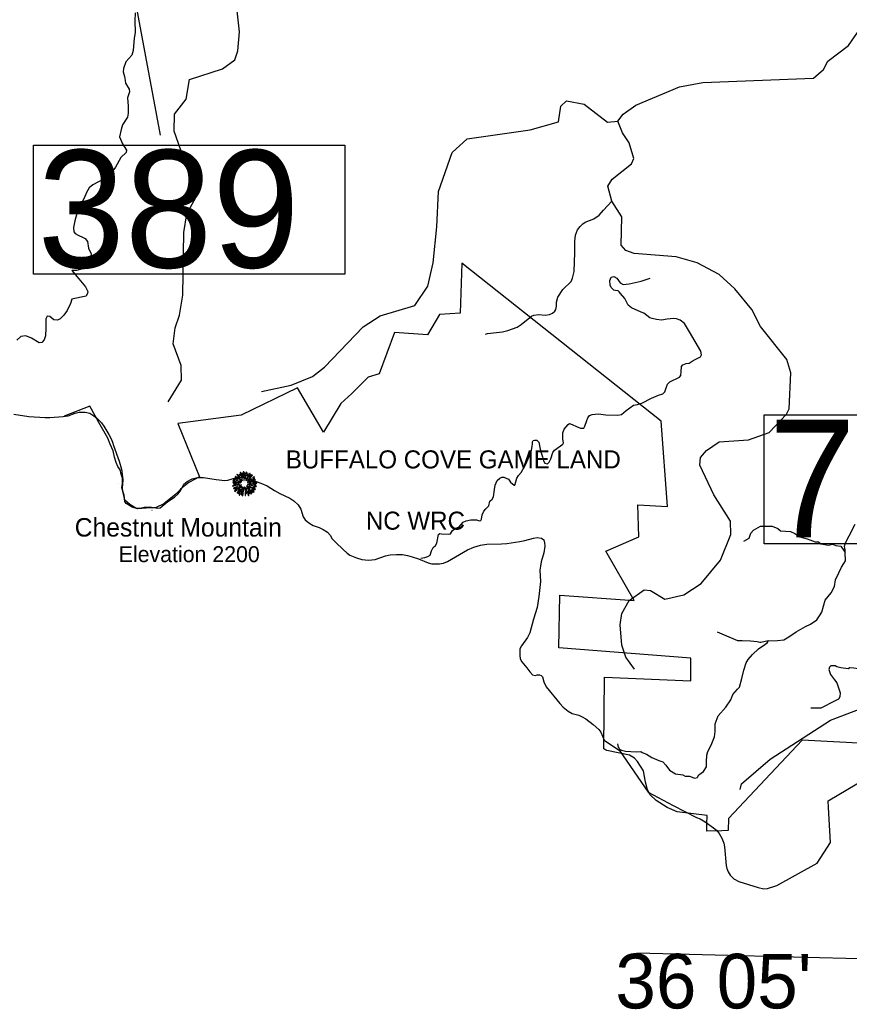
# Model space of a CAD drawing. Extents: x 1248089 to 1457196, y 820910 to 988753.
# Drawn here: x 1262004 to 1271893, y 857665 to 869456 of the extents above; entities that cross this region are included whole.
import ezdxf

# ---------------------------------------------------------------- set-up
doc = ezdxf.new("R2010")
doc.units = 0
for name, color, linetype in [('Exist Boundary Land Use Gamelands State NC Wildlife Resources Commission', 7, 'Continuous'), ('Exist Boundary Land Use Gamelands State NC Wildlife Resources Commission Label', 7, 'Continuous'), ('Exist Boundary Political CountyLine', 7, 'Continuous'), ('Exist Geographical Mountain Summit CELL', 7, 'Continuous'), ('Exist Geographical Mountain Summit Elevation Number Label', 7, 'Continuous'), ('Exist Geographical Mountain Summit Label', 7, 'Continuous'), ('Exist Hydrographic Creek Single Shore', 7, 'Continuous'), ('Exist Hydrographic Misc Water Feature', 7, 'Continuous'), ('Exist Road Non-System Type 51', 7, 'Continuous'), ('Exist Road Secondary Structure Standard Bridge Number Label', 7, 'Continuous'), ('Map Preparation Longitude Latitude Label', 7, 'Continuous'), ('Map Preparation Longitude Latitude Lines', 7, 'Continuous')]:
    doc.layers.add(name, color=color, linetype=linetype)

msp = doc.modelspace()

# ---------------------------------------------------------------- linework, layer by layer
at = {"layer": 'Exist Boundary Land Use Gamelands State NC Wildlife Resources Commission'}
for points in [[(1272454, 860811), (1271331, 860870), (1270455, 859940), (1270450, 859795), (1270375, 859793), (1270195, 859787), (1270197, 859869), (1270200, 859975), (1269840, 860018), (1269723, 860071), (1269591, 860152), (1269518, 860221), (1269486, 860280), (1269463, 860372), (1269442, 860506), (1269369, 860617), (1269333, 860657), (1269275, 860691), (1269004, 860747), (1268981, 860762), (1268969, 860770), (1268969, 860776), (1268977, 861622), (1270004, 861579), (1270004, 861848), (1268429, 861971), (1268442, 862600), (1269327, 862536), (1268991, 863124), (1269383, 863296), (1269372, 863678), (1269727, 863656), (1269649, 864674), (1267276, 866556), (1267253, 865959), (1267007, 865945), (1266865, 865701), (1266472, 865728), (1266287, 865239), (1266159, 865197), (1265961, 865003), (1265830, 864884), (1265626, 864540), (1265317, 865070), (1264643, 864744), (1263887, 864644), (1264148, 864008), (1264020, 863942), (1263921, 863861), (1263912, 863852), (1263865, 863803), (1263722, 863689), (1263630, 863643), (1263608, 863642)], [(1263608, 863642), (1263512, 863638), (1263408, 863628), (1263344, 863648), (1263274, 863692), (1263258, 863715), (1263248, 863790), (1263232, 863840), (1263220, 863877), (1263227, 863929), (1263229, 863995), (1263207, 864055), (1263203, 864084), (1263191, 864107), (1263172, 864133), (1263153, 864181), (1263134, 864244), (1263117, 864319), (1263082, 864398), (1263053, 864469), (1262945, 864656), (1262902, 864735), (1262841, 864851), (1262532, 864731)]]:
    msp.add_lwpolyline(points, dxfattribs=at)
at = {"layer": 'Exist Boundary Political CountyLine'}
for points in [[(1261933, 864755), (1262111, 864730), (1262306, 864718), (1262362, 864718), (1262523, 864728), (1262580, 864738), (1262663, 864767), (1262714, 864779), (1262783, 864782), (1262839, 864767), (1262886, 864738), (1262918, 864711), (1262977, 864652), (1263006, 864613), (1263064, 864514), (1263092, 864464), (1263110, 864421), (1263123, 864383), (1263189, 864195), (1263215, 864102), (1263226, 864040), (1263231, 863972), (1263225, 863873), (1263229, 863838), (1263248, 863752), (1263255, 863734), (1263316, 863683), (1263389, 863642), (1263440, 863637), (1263488, 863649), (1263550, 863653), (1263649, 863636), (1263678, 863640), (1263770, 863715), (1263850, 863768), (1263893, 863808), (1263924, 863852), (1263958, 863923), (1263999, 863956), (1264059, 863984), (1264124, 864001), (1264194, 864002), (1264345, 863976), (1264448, 863967), (1264483, 863971), (1264576, 863997), (1264629, 864004), (1264683, 864001), (1264734, 863987), (1264879, 863936), (1264952, 863904), (1265041, 863847), (1265103, 863813), (1265223, 863754), (1265273, 863724), (1265322, 863678), (1265353, 863626), (1265381, 863535), (1265407, 863498), (1265451, 863460), (1265500, 863430), (1265574, 863404), (1265621, 863382), (1265671, 863349), (1265704, 863316), (1265729, 863272), (1265772, 863228), (1265858, 863143), (1265906, 863100), (1265938, 863078), (1266018, 863043), (1266084, 863026), (1266161, 863018), (1266241, 863026), (1266364, 863067), (1266421, 863080), (1266494, 863085), (1266566, 863083), (1266625, 863074), (1266684, 863058), (1266757, 863034), (1266872, 862986), (1266917, 862972), (1266992, 862971)], [(1266992, 862971), (1267008, 862972), (1267055, 862981), (1267102, 863000), (1267343, 863139), (1267419, 863171), (1267498, 863194), (1267574, 863207), (1267748, 863210), (1267810, 863214), (1267967, 863238), (1268024, 863250), (1268127, 863279), (1268174, 863287), (1268224, 863280), (1268251, 863258), (1268261, 863224), (1268262, 863185), (1268250, 863103), (1268221, 862995), (1268211, 862945), (1268206, 862897), (1268213, 862764), (1268193, 862582), (1268173, 862454), (1268130, 862315), (1268084, 862151), (1268058, 862097), (1267984, 861997), (1267966, 861962), (1267964, 861884), (1267971, 861839), (1267989, 861804), (1268048, 861735), (1268083, 861686), (1268118, 861649), (1268153, 861643), (1268174, 861649), (1268200, 861650), (1268221, 861644), (1268235, 861626), (1268251, 861568), (1268280, 861508), (1268441, 861307), (1268482, 861264), (1268540, 861218), (1268589, 861191), (1268670, 861169), (1268709, 861151), (1268753, 861124), (1268842, 861058), (1268908, 860997), (1268932, 860966), (1268971, 860871), (1269152, 860748), (1269497, 860251), (1269795, 860092), (1270072, 859952), (1270117, 859933), (1270176, 859898), (1270275, 859828), (1270310, 859799), (1270344, 859758), (1270375, 859702), (1270397, 859643), (1270406, 859599), (1270426, 859377), (1270434, 859341), (1270450, 859301), (1270472, 859264), (1270518, 859218), (1270575, 859188), (1270807, 859114), (1270874, 859100), (1270920, 859102), (1271031, 859140), (1271510, 859407), (1271670, 859651), (1271644, 860069), (1271641, 860147), (1272431, 860618)]]:
    msp.add_lwpolyline(points, dxfattribs=at)
at = {"layer": 'Exist Geographical Mountain Summit CELL'}
for points in [[(1264592, 864036), (1264628, 863999), (1264631, 864002), (1264596, 864041)], [(1264619, 864038), (1264635, 864016), (1264637, 864018), (1264623, 864042)], [(1264630, 864060), (1264656, 863993), (1264659, 863994), (1264635, 864062)], [(1264664, 864008), (1264667, 864008), (1264657, 864056), (1264653, 864055)], [(1264669, 864069), (1264673, 864017), (1264676, 864018), (1264675, 864070)], [(1264685, 864015), (1264689, 864015), (1264692, 864062), (1264687, 864062)], [(1264697, 863987), (1264712, 864064), (1264706, 864065), (1264693, 863987)], [(1264700, 863965), (1264703, 863963), (1264752, 864048), (1264746, 864051)], [(1264714, 864022), (1264718, 864021), (1264727, 864048), (1264723, 864049)], [(1264721, 863966), (1264723, 863964), (1264779, 864028), (1264775, 864033)], [(1264758, 864038), (1264737, 864004), (1264740, 864003), (1264763, 864035)], [(1264542, 863904), (1264543, 863899), (1264579, 863909), (1264577, 863913)], [(1264543, 863942), (1264615, 863935), (1264615, 863938), (1264543, 863947)], [(1264546, 863963), (1264587, 863953), (1264588, 863956), (1264547, 863967)], [(1264548, 863982), (1264571, 863973), (1264572, 863976), (1264550, 863987)], [(1264555, 863924), (1264585, 863926), (1264585, 863929), (1264554, 863929)], [(1264570, 863993), (1264596, 863976), (1264598, 863979), (1264573, 863997)], [(1264571, 864012), (1264611, 863981), (1264613, 863983), (1264575, 864016)], [(1264587, 863965), (1264617, 863953), (1264619, 863955), (1264589, 863969)], [(1264587, 863915), (1264588, 863910), (1264622, 863919), (1264621, 863922)], [(1264600, 864009), (1264632, 863980), (1264635, 863982), (1264603, 864014)], [(1264615, 863901), (1264617, 863896), (1264646, 863911), (1264645, 863915)], [(1264623, 863970), (1264648, 863951), (1264651, 863954), (1264626, 863974)], [(1264624, 863941), (1264641, 863938), (1264641, 863941), (1264624, 863945)], [(1264643, 863983), (1264657, 863967), (1264659, 863969), (1264646, 863986)], [(1264674, 863996), (1264676, 863967), (1264678, 863967), (1264678, 863996)], [(1264718, 863946), (1264720, 863944), (1264768, 863980), (1264765, 863984)], [(1264719, 863917), (1264780, 863905), (1264781, 863909), (1264720, 863921)], [(1264734, 863931), (1264734, 863928), (1264764, 863928), (1264765, 863933)], [(1264735, 863943), (1264736, 863941), (1264814, 863970), (1264812, 863975)], [(1264779, 863971), (1264806, 863986), (1264804, 863991), (1264777, 863974)], [(1264777, 863930), (1264829, 863933), (1264830, 863938), (1264777, 863933)], [(1264779, 863994), (1264781, 863992), (1264804, 864008), (1264800, 864012)], [(1264781, 863943), (1264817, 863950), (1264816, 863955), (1264779, 863946)], [(1264792, 863918), (1264818, 863915), (1264818, 863920), (1264792, 863921)], [(1264796, 863900), (1264824, 863893), (1264825, 863899), (1264797, 863905)], [(1264551, 863876), (1264554, 863872), (1264599, 863891), (1264598, 863896)], [(1264563, 863839), (1264566, 863835), (1264594, 863857), (1264591, 863860)], [(1264569, 863860), (1264598, 863877), (1264596, 863881), (1264567, 863865)], [(1264594, 863820), (1264596, 863817), (1264637, 863865), (1264634, 863867)], [(1264609, 863851), (1264628, 863869), (1264625, 863872), (1264604, 863854)], [(1264605, 863870), (1264608, 863866), (1264643, 863894), (1264641, 863897)], [(1264634, 863851), (1264608, 863812), (1264612, 863809), (1264638, 863849)], [(1264619, 863793), (1264623, 863790), (1264634, 863814), (1264631, 863817)], [(1264637, 863830), (1264641, 863828), (1264668, 863886), (1264665, 863887)], [(1264644, 863879), (1264647, 863876), (1264657, 863893), (1264655, 863894)], [(1264648, 863794), (1264660, 863837), (1264657, 863838), (1264644, 863795)], [(1264658, 863784), (1264663, 863783), (1264676, 863873), (1264672, 863873)], [(1264684, 863888), (1264688, 863851), (1264692, 863851), (1264687, 863889)], [(1264690, 863830), (1264693, 863787), (1264697, 863788), (1264694, 863830)], [(1264700, 863879), (1264708, 863850), (1264712, 863851), (1264702, 863881)], [(1264709, 863813), (1264704, 863843), (1264701, 863843), (1264705, 863812)], [(1264708, 863900), (1264747, 863865), (1264749, 863869), (1264710, 863902)], [(1264714, 863877), (1264765, 863802), (1264768, 863805), (1264717, 863878)], [(1264714, 863834), (1264732, 863785), (1264736, 863786), (1264717, 863835)], [(1264725, 863840), (1264741, 863811), (1264745, 863813), (1264728, 863842)], [(1264733, 863897), (1264811, 863859), (1264813, 863865), (1264735, 863900)], [(1264747, 863851), (1264777, 863822), (1264780, 863825), (1264749, 863854)], [(1264763, 863852), (1264794, 863826), (1264797, 863830), (1264765, 863855)], [(1264772, 863863), (1264797, 863850), (1264800, 863854), (1264775, 863867)], [(1264786, 863887), (1264808, 863879), (1264809, 863883), (1264788, 863890)]]:
    msp.add_lwpolyline(points, close=True, dxfattribs=at)
at = {"layer": 'Exist Hydrographic Creek Single Shore'}
msp.add_lwpolyline([(1270591, 860284), (1270609, 860352), (1270950, 860644), (1271670, 861109), (1272285, 861343)], dxfattribs=at)
at = {"layer": 'Exist Hydrographic Misc Water Feature'}
for points in [[(1263775, 864904), (1263931, 865161), (1263927, 865335), (1263833, 865596), (1263855, 865786), (1263909, 865936), (1263948, 866175), (1263958, 866920), (1263997, 867142), (1264101, 867340), (1264106, 867514), (1264028, 867759), (1263923, 867902), (1263846, 868130), (1263850, 868330), (1263988, 868511), (1264027, 868744), (1264422, 868873), (1264567, 868979), (1264603, 869086), (1264625, 869313), (1264584, 869671)], [(1269135, 868250), (1269196, 868331), (1269348, 868437), (1269871, 868659), (1270147, 868710), (1271466, 868762), (1271586, 868865), (1271638, 868965), (1271884, 869151), (1272057, 869397), (1272243, 869501), (1272292, 869576)], [(1264887, 865027), (1265239, 865102), (1265492, 865205), (1265636, 865317), (1266098, 865797), (1266302, 865927), (1266713, 866050), (1266869, 866280), (1266934, 866561), (1266978, 866987), (1266997, 867410), (1267158, 867873), (1267337, 868037), (1268090, 868143), (1268426, 868242), (1268456, 868425), (1268524, 868489), (1268732, 868452), (1269010, 868237), (1269135, 868250)], [(1269334, 861717), (1269229, 861860), (1269182, 862002), (1269163, 862246), (1269183, 862380), (1269270, 862536), (1269448, 862664), (1269523, 862655), (1269696, 862550), (1269922, 862602), (1270126, 862739), (1270358, 863016), (1270482, 863322), (1270478, 863480), (1270277, 863796), (1270110, 864150), (1270121, 864239), (1270190, 864323), (1270342, 864428), (1270693, 864451), (1270937, 864538), (1271143, 864757), (1271178, 864822), (1271196, 865248), (1271150, 865407), (1270835, 865800), (1270731, 866003), (1270529, 866250), (1270341, 866421), (1270078, 866561), (1269829, 866631), (1269330, 866671), (1269231, 866706), (1269174, 866772), (1269182, 867107), (1269064, 867293), (1269015, 867474), (1269068, 867556), (1269298, 867738), (1269325, 867803), (1269271, 867988), (1269190, 868108), (1269135, 868250)], [(1267556, 865708), (1267581, 865719), (1267761, 865737), (1267822, 865755), (1267935, 865795), (1267983, 865825), (1268106, 865923), (1268134, 865938), (1268194, 865944), (1268266, 865937), (1268319, 865943), (1268355, 865962), (1268382, 865985), (1268394, 866005), (1268403, 866045), (1268404, 866093), (1268418, 866149), (1268480, 866243), (1268576, 866339), (1268593, 866379), (1268615, 866458), (1268623, 866682), (1268620, 866818), (1268630, 866890), (1268655, 866954), (1268684, 866993), (1268717, 867024), (1268746, 867043), (1268847, 867083), (1268910, 867129), (1268963, 867188), (1269064, 867293)]]:
    msp.add_lwpolyline(points, dxfattribs=at)
at = {"layer": 'Exist Road Non-System Type 51'}
msp.add_line((1263178, 863931), (1263178, 863931), dxfattribs=at)
for points in [[(1263379, 869539), (1263376, 869442), (1263381, 869306), (1263367, 869239), (1263356, 869089), (1263340, 869036), (1263268, 868955), (1263240, 868874), (1263236, 868835), (1263252, 868780), (1263259, 868731), (1263266, 868701), (1263310, 868628), (1263312, 868598), (1263287, 868528), (1263289, 868528), (1263296, 868428), (1263296, 868345), (1263289, 868294), (1263227, 868204), (1263211, 868149), (1263194, 868063), (1263229, 867979), (1263275, 867901), (1263273, 867873), (1263208, 867816), (1263146, 867698), (1263088, 867624), (1263019, 867564), (1262874, 867488), (1262831, 867455), (1262801, 867399), (1262773, 867332), (1262727, 867247), (1262688, 867159), (1262674, 867106), (1262660, 867060)], [(1262660, 867060), (1262653, 867019), (1262644, 866980), (1262647, 866931), (1262665, 866910), (1262702, 866890), (1262759, 866862), (1262782, 866848), (1262810, 866813), (1262824, 866734), (1262854, 866667), (1262849, 866621), (1262833, 866559), (1262792, 866515), (1262741, 866483), (1262681, 866467), (1262626, 866469)], [(1262626, 866469), (1262709, 866370), (1262787, 866273), (1262815, 866220), (1262812, 866199), (1262796, 866163), (1262734, 866149), (1262626, 866126), (1262607, 866075), (1262568, 865990), (1262530, 865938), (1262484, 865892), (1262452, 865876), (1262412, 865882), (1262364, 865922), (1262332, 865924), (1262316, 865894), (1262313, 865783), (1262311, 865689), (1262293, 865643), (1262267, 865610), (1262235, 865606), (1262143, 865661), (1262076, 865689), (1262016, 865682), (1261970, 865638)], [(1269948, 865360), (1269985, 865366), (1270021, 865388), (1270056, 865408), (1270118, 865438), (1270133, 865463), (1270123, 865509), (1270056, 865622), (1269990, 865737), (1269928, 865835), (1269878, 865878), (1269835, 865893), (1269800, 865895), (1269722, 865888), (1269654, 865878), (1269594, 865883), (1269544, 865895), (1269516, 865903), (1269444, 865960), (1269414, 865973), (1269298, 866023), (1269258, 866056), (1269218, 866134), (1269165, 866194), (1269151, 866215), (1269138, 866228), (1269106, 866230), (1269088, 866235), (1269056, 866265), (1269041, 866295), (1269038, 866351), (1269053, 866391), (1269086, 866398), (1269123, 866378), (1269163, 866323), (1269196, 866300), (1269271, 866308), (1269339, 866325), (1269414, 866340), (1269520, 866376)], [(1266785, 863040), (1266832, 863048), (1266870, 863060), (1266895, 863078), (1266913, 863128), (1266933, 863168), (1266960, 863191), (1266975, 863218), (1266995, 863324), (1267010, 863334), (1267030, 863331), (1267116, 863326), (1267138, 863331), (1267163, 863371), (1267201, 863399), (1267241, 863414), (1267289, 863469), (1267326, 863487), (1267382, 863499), (1267449, 863499), (1267484, 863487), (1267499, 863489), (1267507, 863507), (1267517, 863555), (1267537, 863602), (1267560, 863630), (1267595, 863665), (1267610, 863720), (1267637, 863743), (1267650, 863771), (1267663, 863858), (1267672, 863910), (1267697, 863965), (1267727, 863992), (1267752, 864005), (1267775, 864005), (1267830, 863980), (1267855, 863947), (1267898, 863912), (1267905, 863912), (1267920, 863952), (1267930, 863995), (1267948, 864025), (1267983, 864063), (1268038, 864161), (1268078, 864251), (1268106, 864326), (1268114, 864371), (1268116, 864402), (1268116, 864427), (1268124, 864442), (1268139, 864447), (1268169, 864447), (1268194, 864424), (1268209, 864341), (1268219, 864294), (1268237, 864248), (1268249, 864201), (1268264, 864171), (1268294, 864166), (1268317, 864183), (1268337, 864223), (1268359, 864301), (1268380, 864326), (1268477, 864397), (1268487, 864416), (1268479, 864458), (1268477, 864536), (1268494, 864576), (1268542, 864634), (1268557, 864646), (1268589, 864634), (1268642, 864609), (1268690, 864591), (1268727, 864591), (1268742, 864614), (1268765, 864682), (1268778, 864712), (1268795, 864739), (1268828, 864752), (1268898, 864759), (1268993, 864749), (1269134, 864744), (1269176, 864754), (1269232, 864800), (1269322, 864865), (1269367, 864870), (1269422, 864887), (1269535, 864948), (1269619, 864982), (1269672, 865000), (1269694, 865022), (1269707, 865058), (1269725, 865113), (1269755, 865140), (1269870, 865198), (1269885, 865217), (1269888, 865265), (1269893, 865325), (1269908, 865345), (1269948, 865360)], [(1263778, 863723), (1263770, 863715), (1263766, 863713)], [(1263582, 863609), (1263581, 863609), (1263580, 863609)], [(1271849, 863225), (1271891, 863305), (1271964, 863446)], [(1270638, 863242), (1270698, 863280), (1270720, 863340), (1270751, 863375), (1270836, 863423), (1270861, 863423), (1270941, 863420), (1270974, 863420), (1271042, 863393), (1271072, 863365), (1271192, 863358), (1271245, 863335), (1271302, 863295), (1271390, 863270), (1271486, 863235), (1271526, 863235), (1271553, 863212), (1271646, 863197), (1271694, 863207), (1271734, 863192), (1271792, 863182), (1271829, 863132), (1271844, 863107)], [(1270927, 862057), (1271036, 862059), (1271112, 862066), (1271174, 862104), (1271260, 862161), (1271370, 862227), (1271430, 862252), (1271506, 862305), (1271538, 862352), (1271566, 862397), (1271606, 862541), (1271679, 862626), (1271719, 862701), (1271731, 862784), (1271769, 862864), (1271802, 862932), (1271829, 862976), (1271849, 863009), (1271849, 863039), (1271846, 863077), (1271844, 863107), (1271846, 863139), (1271839, 863159), (1271836, 863182), (1271849, 863225)], [(1270927, 862057), (1270839, 862037), (1270829, 862037), (1270794, 862045), (1270714, 862050), (1270618, 862055), (1270566, 862055), (1270405, 862123), (1270322, 862160)], [(1269129, 860829), (1269139, 860789), (1269149, 860771), (1269154, 860766), (1269179, 860754), (1269227, 860741), (1269352, 860734), (1269410, 860736), (1269425, 860723), (1269475, 860703), (1269540, 860666), (1269621, 860628), (1269671, 860613), (1269708, 860573), (1269751, 860515), (1269821, 860472), (1269909, 860460), (1269937, 860442), (1269987, 860442), (1270019, 860432), (1270050, 860420), (1270082, 860425), (1270085, 860432), (1270100, 860457), (1270157, 860498), (1270190, 860555), (1270193, 860618), (1270195, 860691), (1270208, 860736), (1270245, 860811), (1270288, 860912), (1270293, 860975), (1270293, 861065), (1270305, 861098), (1270330, 861160), (1270421, 861266), (1270483, 861352), (1270505, 861415), (1270560, 861480), (1270583, 861505), (1270613, 861608), (1270638, 861706), (1270663, 861794), (1270688, 861834), (1270741, 861894), (1270811, 861959), (1270887, 862012), (1270917, 862035), (1270927, 862057)], [(1272090, 861710), (1271947, 861730), (1271899, 861735), (1271879, 861723), (1271794, 861733), (1271746, 861745), (1271724, 861758), (1271673, 861758), (1271658, 861740), (1271651, 861713), (1271671, 861655), (1271718, 861590), (1271746, 861554), (1271786, 861436), (1271781, 861389), (1271764, 861362), (1271694, 861324), (1271586, 861269), (1271556, 861254), (1271505, 861251), (1271435, 861254)]]:
    msp.add_lwpolyline(points, dxfattribs=at)
at = {"layer": 'Exist Road Secondary Structure Standard Bridge Number Label'}
msp.add_line((1263019, 871636), (1263676, 868081), dxfattribs=at)
for points in [[(1262166, 867961), (1265881, 867961), (1265881, 866424), (1262166, 866424)], [(1270880, 864747), (1274595, 864747), (1274595, 863210), (1270880, 863210)]]:
    msp.add_lwpolyline(points, close=True, dxfattribs=at)
at = {"layer": 'Map Preparation Longitude Latitude Lines'}
msp.add_line((1269361, 858337), (1278933, 858099), dxfattribs=at)

# ---------------------------------------------------------------- texts
at = {"layer": 'Exist Boundary Land Use Gamelands State NC Wildlife Resources Commission Label'}
for s, p in [('BUFFALO COVE GAME LAND', (1265176, 864110)), ('NC WRC', (1266130, 863380))]:
    msp.add_text(s, height=215, dxfattribs=at).set_placement(p)
at = {"layer": 'Exist Geographical Mountain Summit Elevation Number Label'}
msp.add_text('Elevation 2200', height=190, dxfattribs=at).set_placement((1263184, 862993))
at = {"layer": 'Exist Geographical Mountain Summit Label'}
msp.add_text('Chestnut Mountain', height=220, dxfattribs=at).set_placement((1262659, 863298))
at = {"layer": 'Exist Road Secondary Structure Standard Bridge Number Label'}
for s, p in [('389', (1262216, 866503)), ('702', (1270930, 863289))]:
    msp.add_text(s, height=1400, dxfattribs=at).set_placement(p)
at = {"layer": 'Map Preparation Longitude Latitude Label'}
msp.add_text("36 05'", height=650, dxfattribs=at).set_placement((1269104, 857675))

doc.saveas('drawing.dxf')
